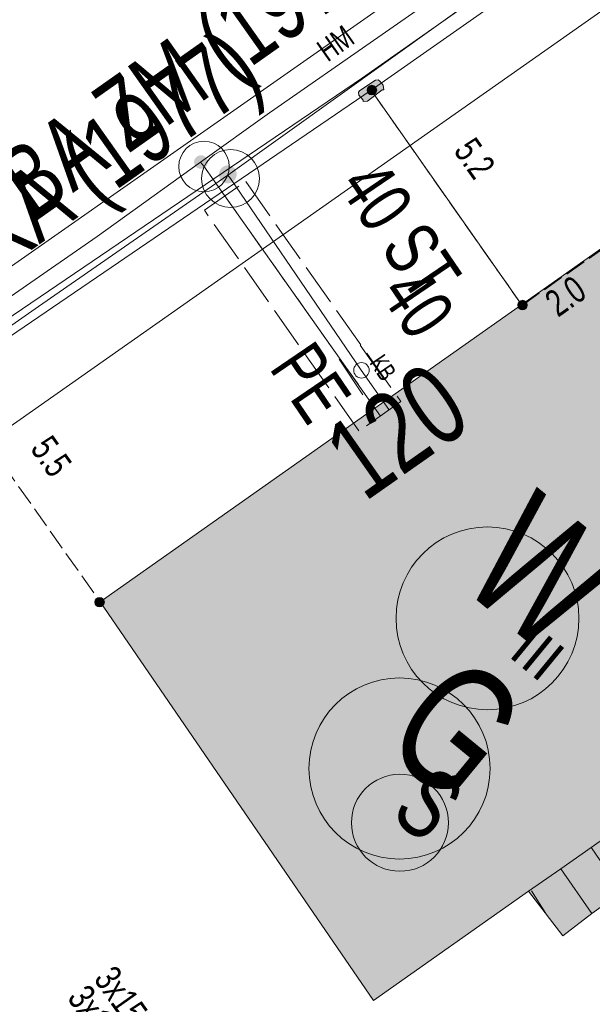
# Model space of a CAD drawing. Header units: metres. Extents: x -740 to 758, y -633 to 854.
# Tile 705 of 1056: x 231 to 242, y -79 to -59. Entities that reach past the tile are written whole.
import ezdxf

# ---------------------------------------------------------------- set-up
doc = ezdxf.new("R2010")
doc.units = ezdxf.units.M
doc.header["$MEASUREMENT"] = 0
for name, pattern in [('416_125', [0.5408, 0.416, -0.1248]), ('416_416', [0.832, 0.416, -0.416]), ('832_208', [1.04, 0.832, -0.208])]:
    doc.linetypes.add(name, pattern=pattern)
for name, color, linetype in [('Gas.LOVION', 7, 'Continuous'), ('Grundkarte.LOVION', 7, 'Continuous'), ('Grundkarte_Text.LOVION', 7, 'Continuous'), ('Strom.LOVION', 7, 'Continuous'), ('StromBemass.LOVION', 7, 'Continuous'), ('Wasser.LOVION', 7, 'Continuous')]:
    doc.layers.add(name, color=color, linetype=linetype)
doc.styles.add('ERSTELLTER_STIL_1', font='arial.ttf')

msp = doc.modelspace()

# ---------------------------------------------------------------- hatches: boundary and pattern name
at = {"layer": 'Gas.LOVION', "linetype": 'Continuous', "lineweight": 13}
for points in [[(235.005, -62.528), (235.018, -62.51), (235.028, -62.491), (235.036, -62.47), (235.041, -62.449), (235.044, -62.427), (235.044, -62.405), (235.041, -62.384), (235.036, -62.362), (235.028, -62.342), (235.017, -62.323), (235.004, -62.305), (234.989, -62.289), (234.972, -62.275), (234.953, -62.263), (234.934, -62.254), (234.913, -62.247), (234.891, -62.243), (234.869, -62.242), (234.847, -62.244), (234.826, -62.248), (234.805, -62.255), (234.785, -62.264), (234.767, -62.276), (234.75, -62.29), (234.735, -62.306), (234.722, -62.324), (234.712, -62.343), (234.704, -62.363), (234.698, -62.385), (234.696, -62.406), (234.696, -62.428), (234.698, -62.45), (234.704, -62.471), (234.712, -62.492), (234.723, -62.511), (234.736, -62.529), (234.751, -62.544), (234.768, -62.558), (234.786, -62.57), (234.806, -62.579), (234.827, -62.586), (234.849, -62.59), (234.87, -62.591), (234.892, -62.59), (234.914, -62.586), (234.935, -62.579), (234.954, -62.57), (234.973, -62.558), (234.99, -62.544)], [(235.008, -62.521), (235.02, -62.504), (235.031, -62.484), (235.039, -62.464), (235.044, -62.443), (235.047, -62.421), (235.047, -62.399), (235.044, -62.377), (235.039, -62.356), (235.03, -62.336), (235.02, -62.316), (235.007, -62.299), (234.992, -62.283), (234.975, -62.269), (234.956, -62.257), (234.936, -62.248), (234.916, -62.241), (234.894, -62.237), (234.872, -62.236), (234.85, -62.237), (234.829, -62.241), (234.808, -62.248), (234.788, -62.258), (234.77, -62.27), (234.753, -62.284), (234.738, -62.3), (234.725, -62.317), (234.715, -62.337), (234.706, -62.357), (234.701, -62.378), (234.698, -62.4), (234.699, -62.422), (234.701, -62.444), (234.707, -62.465), (234.715, -62.485), (234.726, -62.504), (234.739, -62.522), (234.754, -62.538), (234.771, -62.552), (234.789, -62.564), (234.809, -62.573), (234.83, -62.58), (234.851, -62.584), (234.873, -62.585), (234.895, -62.584), (234.917, -62.579), (234.938, -62.573), (234.957, -62.563), (234.976, -62.551), (234.993, -62.537)], [(238.364, -66.861), (237.755, -67.275), (237.962, -67.58), (238.572, -67.166)]]:
    msp.add_hatch(color=7, dxfattribs=at).paths.add_polyline_path(points)
at = {"layer": 'Grundkarte.LOVION', "linetype": 'Continuous', "lineweight": 18}
for color, points in [(9, [(232.344, -70.878), (237.756, -78.772), (240.825, -76.61), (241.461, -76.164), (242.484, -75.443), (247.849, -71.667), (242.325, -63.843)]), (254, [(243.129, -76.296), (242.484, -75.443), (241.461, -76.164), (242.08, -77.049)]), (254, [(242.08, -77.049), (241.461, -76.164), (240.825, -76.61), (241.502, -77.49)])]:
    msp.add_hatch(color=color, dxfattribs=at).paths.add_polyline_path(points)
at = {"layer": 'Strom.LOVION', "linetype": 'Continuous', "lineweight": 13}
for points in [[(237.64, -60.961), (237.929, -60.741), (237.958, -60.738), (237.949, -60.65), (237.882, -60.568), (237.85, -60.542), (237.792, -60.548), (237.487, -60.755), (237.46, -60.787), (237.466, -60.845), (237.549, -60.941), (237.552, -60.97)], [(241.138, -64.698), (240.279, -65.284), (240.416, -65.478), (241.259, -64.878)]]:
    msp.add_hatch(color=7, dxfattribs=at).paths.add_polyline_path(points)
at = {"layer": 'StromBemass.LOVION', "linetype": 'Continuous', "lineweight": 13}
for points in [[(237.796, -60.806), (237.803, -60.796), (237.809, -60.785), (237.813, -60.774), (237.816, -60.763), (237.818, -60.751), (237.818, -60.739), (237.816, -60.727), (237.813, -60.715), (237.809, -60.704), (237.803, -60.694), (237.796, -60.684), (237.788, -60.675), (237.778, -60.668), (237.768, -60.661), (237.757, -60.656), (237.746, -60.653), (237.734, -60.65), (237.722, -60.65), (237.71, -60.651), (237.699, -60.653), (237.687, -60.657), (237.676, -60.662), (237.666, -60.668), (237.657, -60.676), (237.649, -60.685), (237.642, -60.694), (237.636, -60.705), (237.632, -60.716), (237.629, -60.728), (237.627, -60.739), (237.627, -60.751), (237.629, -60.763), (237.632, -60.775), (237.636, -60.786), (237.642, -60.797), (237.649, -60.806), (237.658, -60.815), (237.667, -60.822), (237.677, -60.829), (237.688, -60.834), (237.699, -60.838), (237.711, -60.84), (237.723, -60.841), (237.735, -60.84), (237.747, -60.837), (237.758, -60.834), (237.769, -60.829), (237.779, -60.822), (237.788, -60.814)], [(240.776, -65.062), (240.783, -65.052), (240.789, -65.042), (240.793, -65.031), (240.796, -65.02), (240.797, -65.009), (240.797, -64.997), (240.796, -64.986), (240.793, -64.974), (240.788, -64.964), (240.783, -64.954), (240.776, -64.944), (240.768, -64.936), (240.759, -64.929), (240.749, -64.922), (240.739, -64.917), (240.728, -64.914), (240.716, -64.912), (240.705, -64.911), (240.693, -64.912), (240.682, -64.914), (240.671, -64.918), (240.661, -64.923), (240.651, -64.929), (240.642, -64.936), (240.634, -64.945), (240.627, -64.954), (240.622, -64.964), (240.617, -64.975), (240.615, -64.986), (240.613, -64.998), (240.613, -65.009), (240.615, -65.021), (240.618, -65.032), (240.622, -65.043), (240.628, -65.053), (240.634, -65.062), (240.642, -65.071), (240.651, -65.078), (240.661, -65.084), (240.672, -65.089), (240.683, -65.093), (240.694, -65.095), (240.706, -65.095), (240.717, -65.095), (240.728, -65.092), (240.739, -65.089), (240.75, -65.084), (240.76, -65.078), (240.769, -65.07)], [(240.777, -65.058), (240.784, -65.049), (240.79, -65.039), (240.794, -65.028), (240.797, -65.017), (240.798, -65.005), (240.798, -64.994), (240.797, -64.982), (240.794, -64.971), (240.79, -64.96), (240.784, -64.95), (240.777, -64.941), (240.769, -64.932), (240.76, -64.925), (240.75, -64.919), (240.74, -64.914), (240.729, -64.91), (240.717, -64.908), (240.706, -64.907), (240.694, -64.908), (240.683, -64.91), (240.672, -64.914), (240.661, -64.919), (240.651, -64.925), (240.643, -64.932), (240.635, -64.941), (240.628, -64.95), (240.622, -64.961), (240.618, -64.971), (240.615, -64.983), (240.614, -64.994), (240.614, -65.006), (240.615, -65.017), (240.618, -65.029), (240.623, -65.039), (240.628, -65.049), (240.635, -65.059), (240.643, -65.067), (240.652, -65.075), (240.662, -65.081), (240.672, -65.086), (240.683, -65.089), (240.695, -65.091), (240.706, -65.092), (240.718, -65.091), (240.729, -65.089), (240.74, -65.085), (240.751, -65.081), (240.761, -65.074), (240.77, -65.067)], [(232.405, -70.946), (232.412, -70.936), (232.418, -70.926), (232.422, -70.914), (232.425, -70.903), (232.427, -70.891), (232.427, -70.879), (232.425, -70.867), (232.422, -70.856), (232.418, -70.844), (232.412, -70.834), (232.405, -70.824), (232.397, -70.816), (232.387, -70.808), (232.377, -70.802), (232.366, -70.797), (232.355, -70.793), (232.343, -70.791), (232.331, -70.79), (232.319, -70.791), (232.308, -70.793), (232.296, -70.797), (232.285, -70.802), (232.275, -70.808), (232.266, -70.816), (232.258, -70.825), (232.251, -70.835), (232.245, -70.845), (232.241, -70.856), (232.238, -70.868), (232.237, -70.88), (232.237, -70.892), (232.238, -70.903), (232.241, -70.915), (232.246, -70.926), (232.251, -70.937), (232.258, -70.946), (232.267, -70.955), (232.276, -70.962), (232.286, -70.969), (232.297, -70.974), (232.308, -70.978), (232.32, -70.98), (232.332, -70.98), (232.344, -70.98), (232.356, -70.977), (232.367, -70.974), (232.378, -70.969), (232.388, -70.962), (232.397, -70.954)]]:
    msp.add_hatch(color=7, dxfattribs=at).paths.add_polyline_path(points)
at = {"layer": 'Wasser.LOVION', "linetype": 'Continuous', "lineweight": 13}
for points in [[(234.441, -62.254), (234.451, -62.24), (234.459, -62.226), (234.465, -62.21), (234.469, -62.194), (234.471, -62.177), (234.471, -62.16), (234.469, -62.144), (234.464, -62.127), (234.458, -62.112), (234.45, -62.097), (234.44, -62.084), (234.429, -62.071), (234.416, -62.061), (234.401, -62.052), (234.386, -62.045), (234.37, -62.04), (234.354, -62.036), (234.337, -62.035), (234.32, -62.037), (234.304, -62.04), (234.288, -62.045), (234.273, -62.052), (234.259, -62.061), (234.246, -62.072), (234.234, -62.084), (234.224, -62.098), (234.216, -62.113), (234.21, -62.128), (234.206, -62.145), (234.204, -62.161), (234.204, -62.178), (234.206, -62.195), (234.21, -62.211), (234.217, -62.227), (234.225, -62.241), (234.235, -62.255), (234.246, -62.267), (234.259, -62.278), (234.273, -62.287), (234.289, -62.294), (234.305, -62.299), (234.321, -62.302), (234.338, -62.303), (234.355, -62.302), (234.371, -62.299), (234.387, -62.293), (234.402, -62.286), (234.416, -62.277), (234.429, -62.266)], [(234.444, -62.254), (234.454, -62.241), (234.462, -62.226), (234.468, -62.21), (234.472, -62.194), (234.474, -62.177), (234.474, -62.161), (234.472, -62.144), (234.468, -62.128), (234.461, -62.112), (234.453, -62.098), (234.443, -62.084), (234.432, -62.072), (234.419, -62.061), (234.405, -62.052), (234.39, -62.045), (234.374, -62.04), (234.357, -62.037), (234.34, -62.036), (234.324, -62.037), (234.307, -62.04), (234.291, -62.045), (234.276, -62.053), (234.262, -62.062), (234.249, -62.072), (234.238, -62.085), (234.228, -62.098), (234.22, -62.113), (234.214, -62.129), (234.21, -62.145), (234.208, -62.161), (234.208, -62.178), (234.21, -62.195), (234.214, -62.211), (234.22, -62.227), (234.228, -62.241), (234.238, -62.255), (234.25, -62.267), (234.263, -62.278), (234.277, -62.287), (234.292, -62.294), (234.308, -62.299), (234.325, -62.302), (234.341, -62.303), (234.358, -62.302), (234.374, -62.299), (234.39, -62.293), (234.406, -62.286), (234.42, -62.277), (234.433, -62.266)], [(238.184, -66.982), (237.577, -67.425), (237.798, -67.714), (238.407, -67.3)]]:
    msp.add_hatch(color=7, dxfattribs=at).paths.add_polyline_path(points)

# ---------------------------------------------------------------- linework, layer by layer
at = {"layer": 'Gas.LOVION', "color": 5, "linetype": 'Continuous', "lineweight": 18}
for points in [[(208.187, -65.644), (207.207, -66.346), (206.003, -67.187), (209.374, -71.735), (213.182, -77.584), (231.121, -65.027), (234.872, -62.429), (240.175, -58.63), (244.634, -55.563), (252.668, -49.916), (254.525, -48.508), (255.093, -48.112), (261.165, -43.869), (271.041, -36.962), (271.274, -36.777), (278.041, -31.918), (282.69, -28.686), (295.8, -19.483), (304.857, -13.115)], [(234.872, -62.429), (234.923, -62.498), (237.511, -66.294), (238.06, -67.068)]]:
    msp.add_lwpolyline(points, dxfattribs=at)
at = {"layer": 'Gas.LOVION', "color": 251, "linetype": 'Continuous', "lineweight": 13}
for points in [[(237.973, -66.485), (237.492, -65.793)], [(237.544, -66.778), (237.075, -66.071)]]:
    msp.add_lwpolyline(points, dxfattribs=at)
at = {"layer": 'Gas.LOVION', "color": 7, "linetype": 'Continuous', "lineweight": 13}
msp.add_circle((234.926, -62.496), 0.573, dxfattribs=at)
at = {"layer": 'Gas.LOVION', "color": 251, "linetype": 'Continuous', "lineweight": 13}
msp.add_circle((237.517, -66.294), 0.153, dxfattribs=at)
at = {"layer": 'Gas.LOVION', "color": 5, "linetype": 'Continuous', "lineweight": 18}
msp.add_circle((238.271, -74.179), 1.793, dxfattribs=at)
at = {"layer": 'Grundkarte.LOVION', "color": 8, "linetype": 'Continuous', "lineweight": 18}
for points in [[(208.701, -79.662), (227.943, -66.077), (245.066, -54.088), (264.452, -40.459), (282.645, -27.626), (300.68, -14.986), (304.104, -12.523)], [(306.193, -14.24), (209.538, -82.181), (194.801, -92.578), (192.336, -94.267), (175.192, -106.347), (166.201, -112.634), (130.053, -138.011), (129.607, -138.291)], [(306.193, -14.24), (209.538, -82.181), (194.801, -92.578), (192.336, -94.267), (175.192, -106.347), (166.201, -112.634), (130.053, -138.011), (129.607, -138.291)], [(243.054, -113.012), (232.627, -120.327), (227.43, -112.825), (226.435, -111.415), (220.428, -102.87), (219.363, -101.348), (213.457, -92.941), (212.424, -91.446), (208.713, -86.134), (209.538, -82.181), (306.193, -14.24)], [(241.461, -76.164), (242.08, -77.049)]]:
    msp.add_lwpolyline(points, dxfattribs=at)
at = {"layer": 'Grundkarte.LOVION', "color": 253, "linetype": 'Continuous', "lineweight": 18}
msp.add_lwpolyline([(243.054, -113.012), (232.627, -120.327), (227.43, -112.825), (226.435, -111.415), (220.428, -102.87), (219.363, -101.348), (213.457, -92.941), (212.424, -91.446), (208.713, -86.134), (209.538, -82.181), (306.193, -14.24)], dxfattribs=at)
at = {"layer": 'Grundkarte.LOVION', "color": 8, "linetype": 'Continuous', "lineweight": 18}
msp.add_lwpolyline([(232.344, -70.878), (242.325, -63.843), (247.849, -71.667), (242.484, -75.443), (241.461, -76.164), (240.825, -76.61), (237.756, -78.772)], close=True, dxfattribs=at)
at = {"layer": 'Grundkarte.LOVION', "color": 251, "linetype": 'Continuous', "lineweight": 13}
for points in [[(243.129, -76.296), (242.08, -77.049), (241.461, -76.164), (242.484, -75.443)], [(242.08, -77.049), (241.502, -77.49), (240.825, -76.61), (241.461, -76.164)]]:
    msp.add_lwpolyline(points, close=True, dxfattribs=at)
for points in [[(242.071, -75.749), (242.657, -76.608)], [(240.884, -76.604), (241.164, -77.05)]]:
    msp.add_lwpolyline(points, dxfattribs=at)
at = {"layer": 'Strom.LOVION', "color": 1, "linetype": 'Continuous', "lineweight": 18}
msp.add_lwpolyline([(304.889, -13.141), (295.381, -20.189), (281.581, -30.035), (271.992, -36.559), (265.817, -40.961), (261.899, -43.664), (259.297, -45.322), (252.435, -50.101), (245.238, -55.091), (237.536, -60.499), (229.068, -66.248), (225.014, -69.215)], dxfattribs=at)
at = {"layer": 'Strom.LOVION', "color": 150, "linetype": 'Continuous', "lineweight": 18}
msp.add_lwpolyline([(305.13, -13.339), (295.553, -20.438), (281.766, -30.268), (272.164, -36.808), (266.005, -41.223), (262.071, -43.913), (259.456, -45.587), (252.607, -50.35), (245.397, -55.356), (237.708, -60.748), (229.257, -66.51), (224.317, -70.096), (227.393, -74.51)], dxfattribs=at)
at = {"layer": 'Strom.LOVION', "color": 7, "linetype": 'Continuous', "lineweight": 13}
msp.add_lwpolyline([(237.64, -60.961), (237.552, -60.97), (237.549, -60.941), (237.466, -60.845), (237.46, -60.787), (237.487, -60.755), (237.792, -60.548), (237.85, -60.542), (237.882, -60.568), (237.949, -60.65), (237.958, -60.738), (237.929, -60.741)], close=True, dxfattribs=at)
at = {"layer": 'Strom.LOVION', "color": 5, "linetype": 'Continuous', "lineweight": 18}
msp.add_lwpolyline([(237.708, -60.748), (240.696, -65.007)], dxfattribs=at)
at = {"layer": 'Strom.LOVION', "color": 1, "linetype": 'Continuous', "lineweight": 18}
msp.add_circle((238.279, -75.253), 0.96, dxfattribs=at)
at = {"layer": 'StromBemass.LOVION', "color": 7, "linetype": '416_125', "lineweight": 13}
for points in [[(237.708, -60.748), (240.696, -65.007), (242.342, -63.856)], [(229.17, -66.385), (232.344, -70.878)]]:
    msp.add_lwpolyline(points, dxfattribs=at)
at = {"layer": 'StromBemass.LOVION', "color": 7, "linetype": 'Continuous', "lineweight": 13}
for centre, radius in [((237.723, -60.745), 0.0954), ((240.705, -65.003), 0.0922), ((240.706, -65), 0.0924), ((232.332, -70.885), 0.0952)]:
    msp.add_circle(centre, radius, dxfattribs=at)
at = {"layer": 'Wasser.LOVION', "color": 150, "linetype": 'Continuous', "lineweight": 18}
for points in [[(304.342, -12.692), (301.263, -14.899), (299.074, -16.547), (295.027, -19.44), (286.647, -25.476), (282.458, -28.28), (273.541, -34.412), (270.369, -36.732), (266.81, -39.327), (261.287, -43.458), (259.91, -44.479), (254.897, -47.925), (253.191, -48.919), (251.842, -49.938), (244.208, -55.132), (242.13, -56.71), (235.697, -61.196), (234.33, -62.172)], [(234.33, -62.172), (232.286, -63.642), (226.224, -67.841), (219.905, -72.286), (214.057, -76.257), (213.313, -76.803), (212.461, -77.314), (212.003, -77.773), (211.126, -78.317), (205.796, -82.148), (201.051, -85.464), (197.658, -88.087), (198.246, -88.812)], [(234.33, -62.172), (234.397, -62.254), (234.808, -62.834), (237.895, -67.202)]]:
    msp.add_lwpolyline(points, dxfattribs=at)
at = {"layer": 'Wasser.LOVION', "color": 7, "linetype": '832_208', "lineweight": 13}
msp.add_lwpolyline([(238.296, -66.912), (237.466, -67.495), (234.408, -63.125), (235.225, -62.557)], close=True, dxfattribs=at)
at = {"layer": 'Wasser.LOVION', "color": 252, "linetype": '416_416', "lineweight": 18}
msp.add_lwpolyline([(234.808, -62.834), (237.895, -67.202)], dxfattribs=at)
at = {"layer": 'Wasser.LOVION', "color": 7, "linetype": 'Continuous', "lineweight": 13}
msp.add_circle((234.4, -62.258), 0.5, dxfattribs=at)
at = {"layer": 'Wasser.LOVION', "color": 94, "linetype": 'Continuous', "lineweight": 18}
msp.add_circle((240.011, -71.205), 1.81, dxfattribs=at)

# ---------------------------------------------------------------- texts
at = {"layer": 'Gas.LOVION', "color": 5, "linetype": 'Continuous', "lineweight": 18, "attachment_point": 7, "style": 'ERSTELLTER_STIL_1'}
for s, insert, char_height, rotation in [('{\\A1;\\W0.72103x;300 ND ST KA (1977)}', (224.492, -69.025), 1.42278, 35.2424), ('{\\A1;\\W0.71559x;40 ST}', (237.031, -62.654), 1.06706, 304.2467), ('{\\A1;\\W0.71556x;KB}', (237.664, -66.144), 0.35569, 304.2461), ('{\\A1;\\W0.71563x;G}', (237.842, -73.759), 2.4898, 320.5847)]:
    msp.add_mtext(s, dxfattribs=dict(at, insert=insert, char_height=char_height, rotation=rotation))
at = {"layer": 'Grundkarte_Text.LOVION', "color": 8, "linetype": 'Continuous', "lineweight": 18, "insert": (237.591, -68.929), "char_height": 1.60083, "attachment_point": 7, "rotation": 35.0852, "style": 'ERSTELLTER_STIL_1'}
msp.add_mtext('{\\A1;\\W0.71558x;120}', dxfattribs=at)
at = {"layer": 'Grundkarte_Text.LOVION', "color": 7, "linetype": 'Continuous', "lineweight": 13, "insert": (240.406, -71.945), "char_height": 0.83072, "attachment_point": 7, "rotation": 320.5836, "style": 'ERSTELLTER_STIL_1'}
msp.add_mtext('{\\A1;\\W0.89453x;III}', dxfattribs=at)
at = {"layer": 'Strom.LOVION', "color": 7, "linetype": 'Continuous', "lineweight": 13, "insert": (236.849, -60.198), "char_height": 0.44461, "attachment_point": 7, "rotation": 35.2416, "style": 'ERSTELLTER_STIL_1'}
msp.add_mtext('{\\A1;\\W0.71563x;HM}', dxfattribs=at)
at = {"layer": 'Strom.LOVION', "color": 1, "linetype": 'Continuous', "lineweight": 18, "insert": (238.047, -75.131), "char_height": 1.37445, "attachment_point": 7, "rotation": 320.5829, "style": 'ERSTELLTER_STIL_1'}
msp.add_mtext('{\\A1;\\W0.71555x;S}', dxfattribs=at)
at = {"layer": 'Strom.LOVION', "color": 150, "linetype": 'Continuous', "lineweight": 18, "attachment_point": 7, "style": 'ERSTELLTER_STIL_1'}
for s, insert, char_height, rotation in [('{\\A1;\\W0.72198x;3x150/150 AL}', (232.197, -78.353), 0.53359, 305.2451), ('{\\A1;\\W0.72200x;3x150/150 AL}', (231.672, -78.729), 0.53357, 305.2428)]:
    msp.add_mtext(s, dxfattribs=dict(at, insert=insert, char_height=char_height, rotation=rotation))
at = {"layer": 'StromBemass.LOVION', "color": 7, "linetype": 'Continuous', "lineweight": 13, "attachment_point": 7, "style": 'ERSTELLTER_STIL_1'}
for s, insert, char_height, rotation in [('{\\A1;\\W0.71556x;5.2}', (239.322, -61.951), 0.53358, 305.2439), ('{\\A1;\\W0.71557x;2.0}', (241.412, -65.261), 0.53355, 35.2444), ('{\\A1;\\W0.71557x;5.5}', (230.941, -67.851), 0.53354, 305.2472)]:
    msp.add_mtext(s, dxfattribs=dict(at, insert=insert, char_height=char_height, rotation=rotation))
at = {"layer": 'Wasser.LOVION', "color": 150, "linetype": 'Continuous', "lineweight": 18, "attachment_point": 7, "style": 'ERSTELLTER_STIL_1'}
for s, insert, char_height, rotation in [('{\\A1;\\W0.71925x;150 GGG BA ZM (1977)}', (225.95, -67.445), 1.42282, 35.2438), ('{\\A1;\\W0.71557x;40}', (237.847, -64.78), 1.06711, 304.2451), ('{\\A1;\\W0.71558x;PE}', (235.675, -66.249), 1.06711, 304.2451)]:
    msp.add_mtext(s, dxfattribs=dict(at, insert=insert, char_height=char_height, rotation=rotation))
at = {"layer": 'Wasser.LOVION', "color": 94, "linetype": 'Continuous', "lineweight": 18, "insert": (239.398, -70.515), "char_height": 2.48984, "attachment_point": 7, "rotation": 320.584, "style": 'ERSTELLTER_STIL_1'}
msp.add_mtext('{\\A1;\\W0.71561x;W}', dxfattribs=at)

doc.saveas('drawing.dxf')
